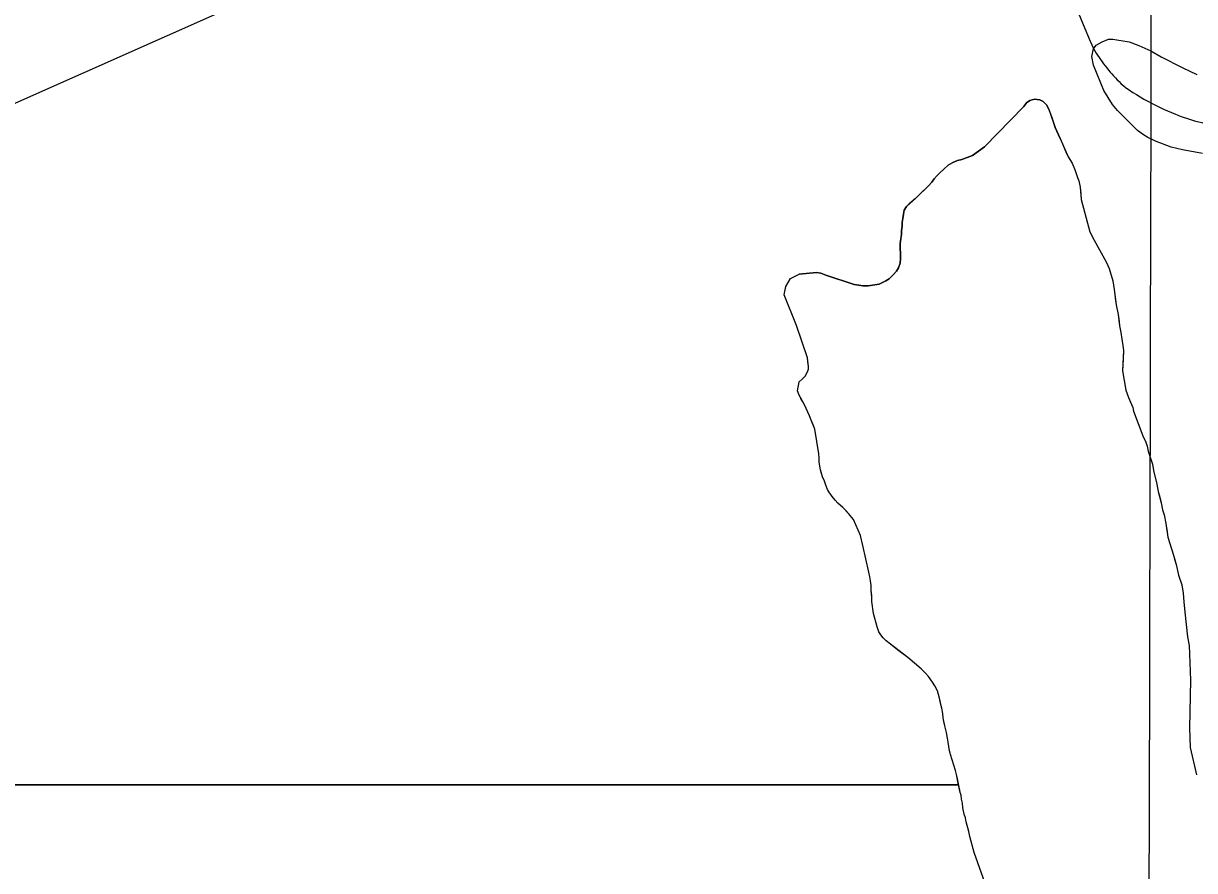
# Model space of a CAD drawing. Extents: x 3172231 to 3210228, y 940198 to 965780.
# Drawn here: x 3196430 to 3197406, y 950801 to 951507 of the extents above; entities that cross this region are included whole.
import ezdxf

# ---------------------------------------------------------------- set-up
doc = ezdxf.new("R2010")
doc.units = 0
for name, color, linetype in [('V-GRID-MAJR', 7, 'Continuous'), ('V-ROAD-CNTR', 7, 'Continuous'), ('V-SITE-VEGE', 7, 'Continuous'), ('V-TOPO-SHOR', 7, 'Continuous'), ('V-WETL-SWMP', 7, 'Continuous')]:
    doc.layers.add(name, color=color, linetype=linetype)

msp = doc.modelspace()

# ---------------------------------------------------------------- linework, layer by layer
at = {"layer": 'V-GRID-MAJR'}
msp.add_spline([(3197355.974, 945678.243), (3197370.077, 951738.379), (3197384.187, 957801.599), (3197398.298, 963864.87), (3197398.305, 963867.904)], degree=3, dxfattribs=at)
at = {"layer": 'V-ROAD-CNTR'}
for points in [[(3197307.045, 951520.008), (3197312.718, 951506.05), (3197318.63, 951492.194), (3197321.389, 951485.943)], [(3197321.389, 951485.943), (3197322.489, 951484.061), (3197323.617, 951482.199), (3197324.781, 951480.356), (3197325.972, 951478.533), (3197327.197, 951476.731), (3197328.453, 951474.952), (3197329.739, 951473.192), (3197331.056, 951471.456), (3197332.401, 951469.743), (3197333.775, 951468.054), (3197335.18, 951466.389), (3197336.612, 951464.746), (3197338.072, 951463.13), (3197339.561, 951461.539), (3197341.074, 951459.975), (3197342.617, 951458.436), (3197344.183, 951456.925), (3197345.777, 951455.442), (3197347.395, 951453.986), (3197347.972, 951453.476)], [(3197347.972, 951453.476), (3197350.993, 951451.436), (3197354.046, 951449.45), (3197357.135, 951447.517), (3197360.258, 951445.639), (3197363.412, 951443.814), (3197366.599, 951442.046), (3197369.814, 951440.332), (3197373.06, 951438.675), (3197376.333, 951437.076), (3197379.634, 951435.534), (3197382.962, 951434.049), (3197386.315, 951432.623), (3197389.692, 951431.255), (3197391.187, 951430.674)], [(3197391.187, 951430.674), (3197393.696, 951429.713), (3197396.221, 951428.798), (3197398.76, 951427.923), (3197401.316, 951427.094), (3197403.885, 951426.307), (3197406.465, 951425.564), (3197409.06, 951424.866), (3197411.665, 951424.212), (3197414.28, 951423.602), (3197416.906, 951423.037), (3197419.541, 951422.517), (3197422.183, 951422.041), (3197424.833, 951421.611), (3197427.49, 951421.228), (3197430.152, 951420.888), (3197432.821, 951420.594), (3197435.491, 951420.346), (3197438.168, 951420.143), (3197439.227, 951420.075)]]:
    msp.add_lwpolyline(points, dxfattribs=at)
at = {"layer": 'V-SITE-VEGE'}
for p, q in [((3197323.632, 951488.698), (3197328.711, 951491.567)), ((3197328.711, 951491.567), (3197333.786, 951493.709)), ((3197333.786, 951493.709), (3197337.402, 951493.691)), ((3197337.402, 951493.691), (3197351.134, 951491.45)), ((3197351.134, 951491.45), (3197359.078, 951488.517)), ((3197319.968, 951479.314), (3197321.448, 951485.818)), ((3197321.448, 951485.818), (3197323.632, 951488.698)), ((3197359.078, 951488.517), (3197369.183, 951484.125)), ((3197369.183, 951484.125), (3197377.836, 951479.019)), ((3197321.377, 951472.072), (3197319.968, 951479.314)), ((3197329.95, 951451.049), (3197321.377, 951472.072)), ((3197377.836, 951479.019), (3197395.154, 951470.247)), ((3197395.154, 951470.247), (3197407.421, 951464.398)), ((3197337.126, 951439.439), (3197329.95, 951451.049)), ((3197263.388, 951437.75), (3197265.601, 951440.713)), ((3197265.601, 951440.713), (3197268.329, 951442.769)), ((3197268.329, 951442.769), (3197272.217, 951443.654)), ((3197272.217, 951443.654), (3197276.612, 951443.244)), ((3197276.612, 951443.244), (3197279.323, 951441.938)), ((3197279.323, 951441.938), (3197282.153, 951438.948)), ((3197230.667, 951404.107), (3197263.388, 951437.75)), ((3197282.153, 951438.948), (3197283.821, 951436.093)), ((3197283.821, 951436.093), (3197286.501, 951429.222)), ((3197341.441, 951434.352), (3197337.126, 951439.439)), ((3197357.993, 951417.63), (3197341.441, 951434.352)), ((3197286.501, 951429.222), (3197289.561, 951420.149)), ((3197289.561, 951420.149), (3197293.618, 951411.085)), ((3197363.037, 951413.989), (3197357.993, 951417.63)), ((3197366.644, 951411.799), (3197363.037, 951413.989)), ((3197373.14, 951408.873), (3197366.644, 951411.799)), ((3197220.466, 951396.818), (3197230.667, 951404.107)), ((3197293.618, 951411.085), (3197300.188, 951395.647)), ((3197386.134, 951403.743), (3197373.14, 951408.873)), ((3197395.525, 951401.525), (3197386.134, 951403.743)), ((3197412.148, 951398.547), (3197395.525, 951401.525)), ((3197204.153, 951391.088), (3197208.174, 951392.749)), ((3197208.174, 951392.749), (3197211.54, 951393.509)), ((3197211.54, 951393.509), (3197220.466, 951396.818)), ((3197300.188, 951395.647), (3197303.481, 951390.449)), ((3197191.161, 951380.158), (3197193.371, 951382.474)), ((3197193.371, 951382.474), (3197196.625, 951385.562)), ((3197196.625, 951385.562), (3197200.26, 951388.649)), ((3197200.26, 951388.649), (3197204.153, 951391.088)), ((3197303.481, 951390.449), (3197306.146, 951384.219)), ((3197306.146, 951384.219), (3197307.985, 951378.614)), ((3197183.743, 951371.657), (3197186.602, 951374.747)), ((3197186.602, 951374.747), (3197188.687, 951377.323)), ((3197188.687, 951377.323), (3197191.161, 951380.158)), ((3197307.985, 951378.614), (3197309.214, 951375.703)), ((3197309.214, 951375.703), (3197310.225, 951370.516)), ((3197172.95, 951360.972), (3197176.72, 951364.577)), ((3197176.72, 951364.577), (3197181.66, 951369.467)), ((3197181.66, 951369.467), (3197183.743, 951371.657)), ((3197310.225, 951370.516), (3197311.21, 951360.147)), ((3197163.713, 951351.187), (3197165.411, 951354.283)), ((3197165.411, 951354.283), (3197172.95, 951360.972)), ((3197311.21, 951360.147), (3197318.337, 951333.371)), ((3197161.981, 951341.104), (3197162.386, 951344.465)), ((3197162.386, 951344.465), (3197162.921, 951347.826)), ((3197162.921, 951347.826), (3197163.713, 951351.187)), ((3197161.28, 951330.887), (3197161.428, 951333.992)), ((3197161.428, 951333.992), (3197161.835, 951338)), ((3197161.835, 951338), (3197161.981, 951341.104)), ((3197318.337, 951333.371), (3197321.825, 951326.308)), ((3197160.318, 951319.377), (3197160.338, 951323.647)), ((3197160.338, 951323.647), (3197161.28, 951330.887)), ((3197321.825, 951326.308), (3197332.1, 951307.808)), ((3197160.424, 951315.236), (3197160.318, 951319.377)), ((3197160.664, 951311.095), (3197160.424, 951315.236)), ((3197158.942, 951303.212), (3197160.383, 951307.085)), ((3197160.383, 951307.085), (3197160.664, 951311.095)), ((3197332.1, 951307.808), (3197334.357, 951302.616)), ((3197065.063, 951287.65), (3197068.844, 951294.349)), ((3197068.844, 951294.349), (3197076.241, 951297.943)), ((3197076.241, 951297.943), (3197090.608, 951299.293)), ((3197090.608, 951299.293), (3197094.229, 951298.756)), ((3197094.229, 951298.756), (3197098.362, 951297.181)), ((3197098.362, 951297.181), (3197121.869, 951289.429)), ((3197148.278, 951292.399), (3197151.004, 951294.195)), ((3197151.004, 951294.195), (3197154.512, 951297.412)), ((3197154.512, 951297.412), (3197157.115, 951300.376)), ((3197157.115, 951300.376), (3197158.942, 951303.212)), ((3197334.357, 951302.616), (3197337.417, 951292.444)), ((3197063.476, 951280.67), (3197065.063, 951287.65)), ((3197121.869, 951289.429), (3197129.237, 951288.227)), ((3197129.237, 951288.227), (3197133.505, 951288.205)), ((3197133.505, 951288.205), (3197142.701, 951289.712)), ((3197142.701, 951289.712), (3197148.278, 951292.399)), ((3197337.417, 951292.444), (3197338.625, 951285.182)), ((3197338.625, 951285.182), (3197340.222, 951272.531)), ((3197073.978, 951255.164), (3197063.476, 951280.67)), ((3197340.222, 951272.531), (3197341.84, 951264.438)), ((3197082.969, 951228.381), (3197073.978, 951255.164)), ((3197341.84, 951264.438), (3197343.038, 951254.896)), ((3197343.038, 951254.896), (3197344.048, 951249.297)), ((3197344.048, 951249.297), (3197344.851, 951243.902)), ((3197344.851, 951243.902), (3197345.861, 951238.508)), ((3197345.861, 951238.508), (3197346.256, 951234.361)), ((3197083.764, 951221.12), (3197082.969, 951228.381)), ((3197346.256, 951234.361), (3197345.551, 951217.366)), ((3197082.91, 951215.943), (3197083.753, 951218.841)), ((3197083.753, 951218.841), (3197083.764, 951221.12)), ((3197345.551, 951217.366), (3197348.376, 951201.392)), ((3197074.75, 951200.644), (3197076.239, 951208.308)), ((3197076.239, 951208.308), (3197078.529, 951210.575)), ((3197078.529, 951210.575), (3197081.236, 951213.049)), ((3197081.236, 951213.049), (3197082.91, 951215.943)), ((3197076.184, 951197.114), (3197074.75, 951200.644)), ((3197080.499, 951189.215), (3197076.184, 951197.114)), ((3197348.376, 951201.392), (3197350.419, 951195.162)), ((3197084.808, 951179.865), (3197080.499, 951189.215)), ((3197350.419, 951195.162), (3197354.11, 951186.853)), ((3197354.11, 951186.853), (3197354.716, 951183.74)), ((3197086.035, 951176.337), (3197084.808, 951179.865)), ((3197354.716, 951183.74), (3197362.494, 951163.389)), ((3197089.107, 951168.86), (3197086.035, 951176.337)), ((3197092.531, 951148.32), (3197089.107, 951168.86)), ((3197362.494, 951163.389), (3197364.956, 951157.987)), ((3197364.956, 951157.987), (3197365.976, 951154.667)), ((3197092.724, 951145.002), (3197092.531, 951148.32)), ((3197365.976, 951154.667), (3197366.994, 951150.516)), ((3197366.994, 951150.516), (3197370.465, 951139.721)), ((3197092.705, 951141.273), (3197092.724, 951145.002)), ((3197093.918, 951134.84), (3197092.705, 951141.273)), ((3197370.465, 951139.721), (3197371.475, 951134.324)), ((3197095.548, 951129.028), (3197093.918, 951134.84)), ((3197097.188, 951125.493), (3197095.548, 951129.028)), ((3197371.475, 951134.324), (3197374.117, 951122.911)), ((3197098.208, 951122.175), (3197097.188, 951125.493)), ((3197099.644, 951118.645), (3197098.208, 951122.175)), ((3197101.288, 951115.734), (3197099.644, 951118.645)), ((3197374.117, 951122.911), (3197375.329, 951116.894)), ((3197102.523, 951114.276), (3197101.288, 951115.734)), ((3197103.551, 951112.613), (3197102.523, 951114.276)), ((3197106.025, 951109.699), (3197103.551, 951112.613)), ((3197108.297, 951107.2), (3197106.025, 951109.699)), ((3197375.329, 951116.894), (3197377.77, 951107.555)), ((3197112.63, 951103.655), (3197108.297, 951107.2)), ((3197117.167, 951098.658), (3197112.63, 951103.655)), ((3197377.77, 951107.555), (3197378.987, 951101.744)), ((3197378.987, 951101.744), (3197380.21, 951097.384)), ((3197121.287, 951093.663), (3197117.167, 951098.658)), ((3197127.235, 951080.37), (3197121.287, 951093.663)), ((3197380.21, 951097.384), (3197381.627, 951090.331)), ((3197381.627, 951090.331), (3197383.437, 951078.922)), ((3197129.059, 951071.86), (3197127.235, 951080.37)), ((3197134.134, 951049.658), (3197129.059, 951071.86)), ((3197383.437, 951078.922), (3197386.29, 951069.165)), ((3197386.29, 951069.165), (3197388.129, 951063.764)), ((3197388.129, 951063.764), (3197390.167, 951056.086)), ((3197390.167, 951056.086), (3197392.197, 951047.163)), ((3197134.945, 951045.922), (3197134.134, 951049.658)), ((3197135.549, 951042.396), (3197134.945, 951045.922)), ((3197136.152, 951038.453), (3197135.549, 951042.396)), ((3197392.197, 951047.163), (3197394.853, 951039.272)), ((3197136.131, 951034.308), (3197136.152, 951038.453)), ((3197136.727, 951028.502), (3197136.131, 951034.308)), ((3197394.853, 951039.272), (3197396.061, 951032.219)), ((3197396.061, 951032.219), (3197396.458, 951028.485)), ((3197136.711, 951025.391), (3197136.727, 951028.502)), ((3197138.113, 951015.229), (3197136.711, 951025.391)), ((3197396.458, 951028.485), (3197396.649, 951024.963)), ((3197396.649, 951024.963), (3197397.437, 951016.46)), ((3197141.169, 951004.227), (3197138.113, 951015.229)), ((3197397.437, 951016.46), (3197399.823, 950995.72)), ((3197142.601, 951000.074), (3197141.169, 951004.227)), ((3197144.038, 950997.372), (3197142.601, 951000.074)), ((3197146.099, 950995.083), (3197144.038, 950997.372)), ((3197148.575, 950992.582), (3197146.099, 950995.083)), ((3197152.085, 950989.664), (3197148.575, 950992.582)), ((3197399.823, 950995.72), (3197401.034, 950988.664)), ((3197166.749, 950978.606), (3197152.085, 950989.664)), ((3197401.034, 950988.664), (3197402.121, 950959.611)), ((3197177.898, 950969.225), (3197166.749, 950978.606)), ((3197181.402, 950965.684), (3197177.898, 950969.225)), ((3197183.876, 950962.769), (3197181.402, 950965.684)), ((3197187.171, 950957.985), (3197183.876, 950962.769)), ((3197189.023, 950955.075), (3197187.171, 950957.985)), ((3197191.282, 950950.711), (3197189.023, 950955.075)), ((3197402.121, 950959.611), (3197401.353, 950919.903)), ((3197192.91, 950944.694), (3197191.282, 950950.711)), ((3197194.943, 950936.389), (3197192.91, 950944.694)), ((3197195.75, 950931.826), (3197194.943, 950936.389)), ((3197196.148, 950928.299), (3197195.75, 950931.826)), ((3197197.358, 950921.662), (3197196.148, 950928.299)), ((3197198.99, 950916.056), (3197197.358, 950921.662)), ((3197199.795, 950911.285), (3197198.99, 950916.056)), ((3197401.353, 950919.903), (3197402.023, 950903.523)), ((3197200.195, 950907.967), (3197199.795, 950911.285)), ((3197201.405, 950900.911), (3197200.195, 950907.967)), ((3197202.015, 950898.837), (3197201.405, 950900.911)), ((3197202.218, 950897.799), (3197202.015, 950898.837)), ((3197206.3, 950884.513), (3197202.218, 950897.799)), ((3197402.023, 950903.523), (3197407.149, 950880.743)), ((3197207.113, 950881.191), (3197206.3, 950884.513)), ((3197208.978, 950872.601), (3197207.113, 950881.191)), ((3197208.978, 950872.601), (3194538.397, 950872.601)), ((3195036.827, 950872.601), (3197208.978, 950872.601)), ((3197210.357, 950866.251), (3197208.978, 950872.601)), ((3197210.965, 950863.97), (3197210.357, 950866.251)), ((3197211.364, 950860.443), (3197210.965, 950863.97)), ((3197212.177, 950857.121), (3197211.364, 950860.443)), ((3197212.575, 950853.39), (3197212.177, 950857.121)), ((3197213.586, 950848.202), (3197212.575, 950853.39)), ((3197214.606, 950845.087), (3197213.586, 950848.202)), ((3197215.213, 950841.56), (3197214.606, 950845.087)), ((3197217.453, 950833.674), (3197215.213, 950841.56)), ((3197218.264, 950829.522), (3197217.453, 950833.674)), ((3197221.93, 950816.239), (3197218.264, 950829.522)), ((3197232.356, 950786.338), (3197221.93, 950816.239))]:
    msp.add_line(p, q, dxfattribs=at)
at = {"layer": 'V-TOPO-SHOR'}
for points in [[(3197293.618, 951411.087), (3197289.561, 951420.149), (3197288.031, 951424.685), (3197286.503, 951429.222), (3197285.225, 951432.593), (3197283.821, 951436.093), (3197282.153, 951438.948), (3197279.323, 951441.938), (3197276.612, 951443.244), (3197272.217, 951443.654), (3197268.329, 951442.769), (3197265.601, 951440.713), (3197263.388, 951437.75), (3197230.667, 951404.107), (3197220.466, 951396.818), (3197211.54, 951393.509), (3197208.174, 951392.749), (3197204.153, 951391.088), (3197200.26, 951388.649), (3197196.623, 951385.562), (3197193.371, 951382.474), (3197191.161, 951380.158), (3197188.687, 951377.323), (3197186.604, 951374.747), (3197183.743, 951371.657), (3197181.66, 951369.467), (3197178.93, 951366.764), (3197176.72, 951364.577), (3197172.95, 951360.972), (3197167.881, 951356.471), (3197165.411, 951354.283), (3197163.713, 951351.187), (3197162.921, 951347.826), (3197162.386, 951344.465), (3197161.981, 951341.104), (3197161.835, 951338), (3197161.428, 951333.992), (3197161.28, 951330.887), (3197160.877, 951327.655), (3197160.338, 951323.647), (3197160.318, 951319.377), (3197160.424, 951315.236), (3197160.664, 951311.095), (3197160.383, 951307.085), (3197158.942, 951303.212), (3197157.115, 951300.376), (3197154.512, 951297.412), (3197151.004, 951294.195), (3197148.278, 951292.399), (3197142.701, 951289.712), (3197133.505, 951288.205), (3197129.237, 951288.227), (3197125.746, 951288.762), (3197121.869, 951289.429), (3197098.362, 951297.181), (3197094.229, 951298.756), (3197090.608, 951299.293), (3197076.241, 951297.943)], [(3197293.618, 951411.087), (3197295.476, 951406.657), (3197298.959, 951398.555), (3197300.19, 951395.647), (3197303.481, 951390.449), (3197306.146, 951384.217), (3197307.985, 951378.612), (3197309.214, 951375.703), (3197310.225, 951370.516), (3197310.819, 951364.71), (3197311.21, 951360.147), (3197318.337, 951333.371), (3197321.825, 951326.308), (3197332.1, 951307.808), (3197334.357, 951302.616), (3197337.417, 951292.444), (3197338.625, 951285.184), (3197339.225, 951280.621), (3197339.823, 951275.849), (3197340.222, 951272.531), (3197341.84, 951264.438), (3197342.641, 951258.423), (3197343.038, 951254.896), (3197344.048, 951249.297), (3197344.851, 951243.902), (3197345.861, 951238.508), (3197346.256, 951234.361), (3197346.012, 951227.107), (3197345.551, 951217.366), (3197348.376, 951201.392), (3197350.419, 951195.162), (3197351.853, 951191.838), (3197354.11, 951186.853), (3197354.716, 951183.74), (3197362.494, 951163.389), (3197364.956, 951157.987), (3197365.976, 951154.667), (3197366.994, 951150.516), (3197370.465, 951139.719), (3197371.475, 951134.324), (3197372.288, 951131.004), (3197374.115, 951122.911), (3197375.329, 951116.894), (3197376.55, 951112.12), (3197377.77, 951107.555), (3197378.987, 951101.744), (3197380.21, 951097.384), (3197381.627, 951090.331), (3197382.43, 951085.143), (3197383.437, 951078.922), (3197386.29, 951069.165), (3197388.131, 951063.766), (3197388.944, 951060.653), (3197390.167, 951056.086), (3197392.197, 951047.163), (3197394.853, 951039.272), (3197396.061, 951032.219), (3197396.458, 951028.485), (3197396.649, 951024.963), (3197397.437, 951016.46), (3197399.823, 950995.72), (3197401.034, 950988.664), (3197402.121, 950959.611), (3197401.353, 950919.903), (3197402.023, 950903.523), (3197407.149, 950880.743)], [(3197177.898, 950969.225), (3197166.749, 950978.606), (3197158.073, 950985.074), (3197152.085, 950989.664), (3197148.575, 950992.582), (3197146.099, 950995.083), (3197144.038, 950997.372), (3197142.601, 951000.074), (3197141.169, 951004.227), (3197138.113, 951015.229), (3197136.711, 951025.391), (3197136.727, 951028.502), (3197136.528, 951030.368), (3197136.131, 951034.308), (3197136.152, 951038.453), (3197135.549, 951042.396), (3197134.945, 951045.922), (3197134.134, 951049.658), (3197129.059, 951071.86), (3197127.235, 951080.37), (3197121.287, 951093.663), (3197117.167, 951098.658), (3197114.897, 951101.159), (3197112.63, 951103.655), (3197108.295, 951107.2), (3197106.025, 951109.699), (3197103.553, 951112.613), (3197102.523, 951114.276), (3197101.286, 951115.734), (3197099.644, 951118.645), (3197098.208, 951122.175), (3197097.188, 951125.495), (3197097.188, 951125.495), (3197095.548, 951129.028), (3197094.733, 951131.934), (3197093.918, 951134.84), (3197093.311, 951138.16), (3197092.705, 951141.273), (3197092.709, 951142.1), (3197092.724, 951145.002), (3197092.531, 951148.32), (3197089.107, 951168.86), (3197087.673, 951172.388), (3197086.035, 951176.337), (3197084.808, 951179.865), (3197080.499, 951189.215), (3197079.266, 951191.5), (3197077.624, 951194.41), (3197076.184, 951197.114), (3197074.75, 951200.642), (3197076.239, 951208.306), (3197078.529, 951210.575), (3197081.236, 951213.049), (3197082.91, 951215.943), (3197083.753, 951218.841), (3197083.764, 951221.12), (3197083.368, 951225.063), (3197082.969, 951228.381), (3197073.978, 951255.164), (3197063.474, 951280.67), (3197065.063, 951287.65), (3197068.844, 951294.349), (3197076.241, 951297.943)], [(3197232.356, 950786.338), (3197221.93, 950816.239), (3197218.264, 950829.522), (3197217.453, 950833.674), (3197216.028, 950838.654), (3197215.213, 950841.56), (3197214.606, 950845.087), (3197213.586, 950848.202), (3197212.575, 950853.39), (3197212.177, 950857.121), (3197211.364, 950860.443), (3197210.967, 950863.968), (3197210.357, 950866.251), (3197209.951, 950868.119), (3197209.14, 950872.061), (3197207.924, 950877.458), (3197207.113, 950881.191), (3197206.3, 950884.513), (3197202.218, 950897.799), (3197202.015, 950898.837), (3197201.405, 950900.911), (3197200.195, 950907.967), (3197199.795, 950911.285), (3197198.99, 950916.056), (3197197.358, 950921.662), (3197196.754, 950925.186), (3197196.148, 950928.299), (3197195.75, 950931.826), (3197194.943, 950936.389), (3197193.926, 950940.54), (3197192.91, 950944.692), (3197191.282, 950950.711), (3197189.023, 950955.075), (3197187.169, 950957.985), (3197183.876, 950962.769), (3197181.402, 950965.684), (3197177.898, 950969.225)]]:
    msp.add_lwpolyline(points, dxfattribs=at)
at = {"layer": 'V-WETL-SWMP'}
msp.add_line((3196654.363, 951543.249), (3196321.689, 951395.333), dxfattribs=at)

doc.saveas('drawing.dxf')
